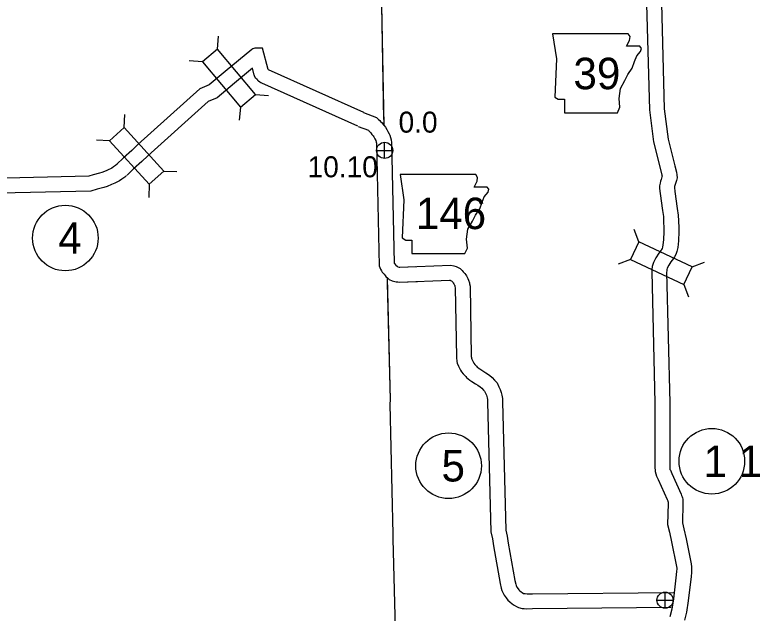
# Model space of a CAD drawing. Extents: x -939622 to -934222, y 1383701 to 1385301.
# Drawn here: x -935922.57 to -935877.6, y 1384027.18 to 1384063.32 of the extents above; entities that cross this region are included whole.
import ezdxf

# ---------------------------------------------------------------- set-up
doc = ezdxf.new("R2010")
doc.units = 0
for name, color, linetype in [('Level 10', 7, 'Continuous'), ('Level 2', 7, 'Continuous'), ('Level 20', 7, 'Continuous'), ('Level 21', 7, 'Continuous'), ('Level 25', 7, 'Continuous'), ('Level 26', 7, 'Continuous'), ('Level 27', 7, 'Continuous')]:
    doc.layers.add(name, color=color, linetype=linetype)

msp = doc.modelspace()

# ---------------------------------------------------------------- linework, layer by layer
at = {"layer": 'Level 10'}
for points in [[(-935884.455, 1384063.973), (-935884.28, 1384057.576), (-935884.022, 1384055.645), (-935883.611, 1384053.967), (-935883.519, 1384053.626), (-935883.51, 1384053.573), (-935883.517, 1384053.541), (-935883.569, 1384053.37), (-935883.607, 1384053.278), (-935883.632, 1384053.148), (-935883.675, 1384052.992), (-935883.666, 1384052.823), (-935883.626, 1384052.528), (-935883.489, 1384051.501), (-935883.435, 1384051.135), (-935883.42, 1384050.836), (-935883.408, 1384050.429), (-935883.405, 1384050.235), (-935883.421, 1384049.731), (-935883.456, 1384049.425), (-935883.489, 1384049.28), (-935883.514, 1384049.21), (-935883.548, 1384049.148), (-935883.574, 1384049.102), (-935883.709, 1384048.927), (-935883.897, 1384048.65), (-935884.037, 1384048.353), (-935884.115, 1384048.123), (-935884.129, 1384047.927), (-935884.138, 1384047.803), (-935883.951, 1384039.872), (-935883.953, 1384035.948), (-935883.936, 1384035.814), (-935883.927, 1384035.724), (-935883.898, 1384035.598), (-935883.844, 1384035.458), (-935883.749, 1384035.247), (-935883.202, 1384034.044), (-935883.173, 1384033.956), (-935883.158, 1384033.921), (-935883.153, 1384033.902), (-935883.152, 1384033.852), (-935883.151, 1384033.797), (-935883.18, 1384032.535)], [(-935883.555, 1384063.998), (-935883.381, 1384057.648), (-935883.136, 1384055.812), (-935882.739, 1384054.19), (-935882.64, 1384053.823), (-935882.611, 1384053.66), (-935882.608, 1384053.479), (-935882.646, 1384053.312), (-935882.72, 1384053.066), (-935882.74, 1384053.018), (-935882.754, 1384052.943), (-935882.768, 1384052.896), (-935882.734, 1384052.648), (-935882.597, 1384051.626), (-935882.538, 1384051.223), (-935882.52, 1384050.872), (-935882.508, 1384050.449), (-935882.505, 1384050.228), (-935882.522, 1384049.666), (-935882.567, 1384049.272), (-935882.624, 1384049.024), (-935882.691, 1384048.84), (-935882.763, 1384048.708), (-935882.824, 1384048.602), (-935882.979, 1384048.4), (-935883.113, 1384048.203), (-935883.201, 1384048.015), (-935883.226, 1384047.942), (-935883.232, 1384047.861), (-935883.238, 1384047.78), (-935883.051, 1384039.882), (-935883.052, 1384036.003), (-935883.042, 1384035.915), (-935883.037, 1384035.873), (-935883.034, 1384035.86), (-935883.013, 1384035.803), (-935882.929, 1384035.619), (-935882.362, 1384034.37), (-935882.334, 1384034.284), (-935882.299, 1384034.209), (-935882.285, 1384034.141), (-935882.262, 1384034.053), (-935882.253, 1384033.956), (-935882.252, 1384033.865), (-935882.251, 1384033.793), (-935882.278, 1384032.629)], [(-935901.504, 1384057.414), (-935907.271, 1384059.997), (-935907.287, 1384060.012), (-935907.623, 1384061.316), (-935908.096, 1384061.304), (-935908.212, 1384061.262), (-935908.276, 1384061.228), (-935909.886, 1384059.888), (-935910.846, 1384059.082), (-935911.406, 1384058.849), (-935915.147, 1384055.477), (-935915.524, 1384055.134)], [(-935901.872, 1384056.593), (-935907.666, 1384059.188), (-935907.729, 1384059.222), (-935907.789, 1384059.254), (-935907.869, 1384059.32), (-935907.902, 1384059.356), (-935907.916, 1384059.369), (-935907.934, 1384059.387), (-935907.959, 1384059.41), (-935908.041, 1384059.502), (-935908.111, 1384059.633), (-935908.117, 1384059.651), (-935908.132, 1384059.685), (-935908.236, 1384060.09), (-935909.309, 1384059.198), (-935910.372, 1384058.304), (-935910.917, 1384058.077), (-935914.542, 1384054.811), (-935914.918, 1384054.468)], [(-935901.524, 1384057.423), (-935900.751, 1384057.122), (-935900.623, 1384057.003), (-935900.556, 1384056.937), (-935900.498, 1384056.874), (-935900.412, 1384056.786), (-935900.355, 1384056.701), (-935900.339, 1384056.68), (-935900.311, 1384056.65), (-935900.212, 1384056.544), (-935900.132, 1384056.398), (-935900.109, 1384056.357), (-935900.055, 1384056.266), (-935899.99, 1384056.134), (-935899.946, 1384056.048), (-935899.907, 1384055.904), (-935899.858, 1384055.773), (-935899.845, 1384055.611), (-935899.682, 1384048.314), (-935899.681, 1384048.312), (-935899.661, 1384048.289), (-935899.601, 1384048.224), (-935899.586, 1384048.204), (-935899.495, 1384048.131), (-935899.467, 1384048.091), (-935899.465, 1384048.09), (-935899.386, 1384048.086), (-935899.341, 1384048.08), (-935898.385, 1384048.116)], [(-935901.524, 1384057.423), (-935900.751, 1384057.122), (-935900.623, 1384057.003), (-935900.556, 1384056.937), (-935900.498, 1384056.874), (-935900.412, 1384056.786), (-935900.355, 1384056.701), (-935900.339, 1384056.68), (-935900.311, 1384056.65), (-935900.212, 1384056.544), (-935900.132, 1384056.398), (-935900.109, 1384056.357), (-935900.055, 1384056.266), (-935899.99, 1384056.134), (-935899.946, 1384056.048), (-935899.907, 1384055.904), (-935899.858, 1384055.773), (-935899.845, 1384055.611), (-935899.682, 1384048.314), (-935899.681, 1384048.312), (-935899.661, 1384048.289), (-935899.601, 1384048.224), (-935899.586, 1384048.204), (-935899.495, 1384048.131), (-935899.467, 1384048.091), (-935899.465, 1384048.09), (-935899.386, 1384048.086), (-935899.341, 1384048.08), (-935896.252, 1384048.197), (-935896.076, 1384048.154), (-935895.941, 1384048.115), (-935895.86, 1384048.07), (-935895.707, 1384047.996), (-935895.582, 1384047.874), (-935895.509, 1384047.803), (-935895.417, 1384047.695), (-935895.362, 1384047.608), (-935895.325, 1384047.551), (-935895.273, 1384047.47), (-935895.237, 1384047.4), (-935895.188, 1384047.299), (-935895.141, 1384047.139), (-935895.127, 1384047.06), (-935895.102, 1384046.931), (-935895.026, 1384042.684), (-935895.023, 1384042.627), (-935895.023, 1384042.626), (-935895.008, 1384042.569), (-935895, 1384042.519), (-935894.98, 1384042.47), (-935894.943, 1384042.392), (-935894.897, 1384042.316), (-935894.878, 1384042.282), (-935894.81, 1384042.205), (-935894.778, 1384042.163), (-935894.711, 1384042.097), (-935894.662, 1384042.044), (-935894.624, 1384042.006), (-935894.618, 1384042.002), (-935894.51, 1384041.941), (-935894.274, 1384041.775), (-935894.144, 1384041.697), (-935893.928, 1384041.55), (-935893.761, 1384041.402), (-935893.628, 1384041.256), (-935893.472, 1384041.082), (-935893.359, 1384040.848), (-935893.282, 1384040.682), (-935893.219, 1384040.513), (-935893.18, 1384040.346), (-935893.149, 1384040.148), (-935893.146, 1384039.938), (-935892.95, 1384032.191)], [(-935901.851, 1384056.584), (-935901.238, 1384056.345), (-935901.202, 1384056.31), (-935901.151, 1384056.255), (-935901.114, 1384056.217), (-935901.091, 1384056.183), (-935901.028, 1384056.098), (-935900.965, 1384056.032), (-935900.948, 1384056.014), (-935900.917, 1384055.957), (-935900.885, 1384055.902), (-935900.847, 1384055.838), (-935900.794, 1384055.73), (-935900.79, 1384055.721), (-935900.765, 1384055.63), (-935900.745, 1384055.576), (-935900.744, 1384055.564), (-935900.579, 1384048.163), (-935900.513, 1384047.948), (-935900.451, 1384047.846), (-935900.407, 1384047.776), (-935900.335, 1384047.692), (-935900.291, 1384047.644), (-935900.233, 1384047.568), (-935900.175, 1384047.522), (-935900.056, 1384047.407), (-935899.974, 1384047.335), (-935899.798, 1384047.25), (-935899.649, 1384047.206), (-935899.554, 1384047.194), (-935899.466, 1384047.189), (-935899.379, 1384047.178), (-935898.268, 1384047.22)], [(-935901.851, 1384056.584), (-935901.238, 1384056.345), (-935901.202, 1384056.31), (-935901.151, 1384056.255), (-935901.114, 1384056.217), (-935901.091, 1384056.183), (-935901.028, 1384056.098), (-935900.965, 1384056.032), (-935900.948, 1384056.014), (-935900.917, 1384055.957), (-935900.885, 1384055.902), (-935900.847, 1384055.838), (-935900.794, 1384055.73), (-935900.79, 1384055.721), (-935900.765, 1384055.63), (-935900.745, 1384055.576), (-935900.744, 1384055.564), (-935900.579, 1384048.163), (-935900.513, 1384047.948), (-935900.451, 1384047.846), (-935900.407, 1384047.776), (-935900.335, 1384047.692), (-935900.291, 1384047.644), (-935900.233, 1384047.568), (-935900.175, 1384047.522), (-935900.056, 1384047.407), (-935899.974, 1384047.335), (-935899.798, 1384047.25), (-935899.649, 1384047.206), (-935899.554, 1384047.194), (-935899.466, 1384047.189), (-935899.379, 1384047.178), (-935896.343, 1384047.293), (-935896.309, 1384047.285), (-935896.287, 1384047.278), (-935896.272, 1384047.27), (-935896.231, 1384047.25), (-935896.21, 1384047.23), (-935896.168, 1384047.189), (-935896.144, 1384047.16), (-935896.119, 1384047.121), (-935896.082, 1384047.065), (-935896.055, 1384047.021), (-935896.041, 1384046.995), (-935896.029, 1384046.97), (-935896.02, 1384046.938), (-935896.013, 1384046.898), (-935896, 1384046.834), (-935895.926, 1384042.654), (-935895.92, 1384042.543), (-935895.907, 1384042.448), (-935895.89, 1384042.384), (-935895.872, 1384042.267), (-935895.8, 1384042.1), (-935895.738, 1384041.968), (-935895.673, 1384041.859), (-935895.613, 1384041.756), (-935895.509, 1384041.637), (-935895.455, 1384041.566), (-935895.359, 1384041.472), (-935895.31, 1384041.418), (-935895.221, 1384041.331), (-935895.123, 1384041.253), (-935894.99, 1384041.178), (-935894.765, 1384041.02), (-935894.629, 1384040.939), (-935894.482, 1384040.838), (-935894.394, 1384040.761), (-935894.295, 1384040.652), (-935894.226, 1384040.575), (-935894.172, 1384040.463), (-935894.113, 1384040.336), (-935894.083, 1384040.253), (-935894.064, 1384040.175), (-935894.048, 1384040.072), (-935894.046, 1384039.92), (-935893.848, 1384032.08)], [(-935915.524, 1384055.134), (-935916.023, 1384054.679), (-935916.433, 1384054.278)], [(-935914.918, 1384054.468), (-935915.405, 1384054.024), (-935915.804, 1384053.634)], [(-935916.403, 1384054.305), (-935916.498, 1384054.227), (-935916.627, 1384054.131), (-935916.725, 1384054.066), (-935916.807, 1384054.021), (-935916.909, 1384053.968), (-935917.072, 1384053.906), (-935917.325, 1384053.799), (-935917.465, 1384053.754), (-935917.853, 1384053.648)], [(-935917.855, 1384053.647), (-935918.118, 1384053.574), (-935925.627, 1384053.395)], [(-935915.833, 1384053.608), (-935915.945, 1384053.517), (-935916.11, 1384053.395), (-935916.257, 1384053.296), (-935916.381, 1384053.228), (-935916.541, 1384053.145), (-935916.737, 1384053.07), (-935917.011, 1384052.954), (-935917.209, 1384052.891), (-935917.616, 1384052.78)], [(-935917.614, 1384052.78), (-935917.985, 1384052.677), (-935923.46, 1384052.546)], [(-935883.18, 1384032.535), (-935883.071, 1384032.074), (-935882.943, 1384031.48), (-935882.647, 1384029.985), (-935882.63, 1384029.885), (-935882.629, 1384029.832), (-935882.641, 1384029.708), (-935882.66, 1384029.485), (-935882.827, 1384028.044), (-935882.928, 1384027.411), (-935883.039, 1384026.96)], [(-935882.278, 1384032.629), (-935882.193, 1384032.273), (-935882.061, 1384031.663), (-935881.762, 1384030.149), (-935881.731, 1384029.973), (-935881.728, 1384029.797), (-935881.745, 1384029.626), (-935881.764, 1384029.396), (-935881.935, 1384027.921), (-935882.045, 1384027.232), (-935882.165, 1384026.744)], [(-935893.848, 1384032.08), (-935893.754, 1384031.659), (-935893.695, 1384031.249), (-935893.284, 1384028.962), (-935893.219, 1384028.688), (-935893.175, 1384028.533), (-935893.109, 1384028.388), (-935893.033, 1384028.252), (-935892.915, 1384028.089), (-935892.811, 1384027.967), (-935892.696, 1384027.853), (-935892.559, 1384027.737), (-935892.431, 1384027.651), (-935892.305, 1384027.581), (-935892.181, 1384027.512), (-935891.957, 1384027.455), (-935891.836, 1384027.458), (-935891.706, 1384027.44), (-935891.324, 1384027.448), (-935882.959, 1384027.527)], [(-935892.95, 1384032.191), (-935892.868, 1384031.822), (-935892.806, 1384031.392), (-935892.402, 1384029.145), (-935892.348, 1384028.916), (-935892.327, 1384028.843), (-935892.304, 1384028.792), (-935892.274, 1384028.738), (-935892.207, 1384028.646), (-935892.15, 1384028.579), (-935892.087, 1384028.517), (-935892.016, 1384028.456), (-935891.961, 1384028.42), (-935891.868, 1384028.368), (-935891.85, 1384028.358), (-935891.783, 1384028.359), (-935891.653, 1384028.341), (-935891.339, 1384028.348), (-935882.82, 1384028.429)]]:
    msp.add_lwpolyline(points, dxfattribs=at)
at = {"layer": 'Level 2'}
for points in [[(-935901.062, 1384086.99), (-935900.831, 1384079.705), (-935900.835, 1384079.533), (-935900.662, 1384071.757), (-935900.645, 1384071.634), (-935900.44, 1384063.915), (-935900.314, 1384056.652)], [(-935901.058, 1384086.859), (-935900.831, 1384079.705), (-935900.835, 1384079.533), (-935900.662, 1384071.757), (-935900.645, 1384071.634), (-935900.44, 1384063.915), (-935900.32, 1384056.99)], [(-935900.108, 1384047.431), (-935899.924, 1384040.068), (-935899.939, 1384039.809), (-935899.764, 1384031.94)], [(-935900.101, 1384047.119), (-935899.924, 1384040.068), (-935899.939, 1384039.809), (-935899.764, 1384031.94)], [(-935899.764, 1384031.94), (-935899.753, 1384031.847), (-935899.755, 1384031.654), (-935899.563, 1384023.913), (-935899.567, 1384023.672), (-935899.396, 1384015.954), (-935890.924, 1384016.088), (-935890.528, 1384016.097), (-935883.047, 1384016.134), (-935882.708, 1384016.129), (-935879.069, 1384016.149)], [(-935899.764, 1384031.94), (-935899.753, 1384031.847), (-935899.755, 1384031.654), (-935899.563, 1384023.913), (-935899.567, 1384023.672), (-935899.396, 1384015.954), (-935890.924, 1384016.088), (-935890.528, 1384016.097), (-935883.047, 1384016.134), (-935882.708, 1384016.129), (-935879.33, 1384016.148)]]:
    msp.add_lwpolyline(points, dxfattribs=at)
at = {"layer": 'Level 20'}
for p, q in [((-935910.347, 1384061.24), (-935910.279, 1384062.029)), ((-935911.257, 1384060.476), (-935912.046, 1384060.545)), ((-935908.055, 1384058.512), (-935907.266, 1384058.443)), ((-935908.964, 1384057.747), (-935909.033, 1384056.958)), ((-935915.982, 1384056.518), (-935915.946, 1384057.309)), ((-935916.86, 1384055.718), (-935917.651, 1384055.754)), ((-935913.581, 1384053.884), (-935912.79, 1384053.848)), ((-935914.459, 1384053.084), (-935914.496, 1384052.293)), ((-935884.918, 1384049.611), (-935885.188, 1384050.355)), ((-935885.422, 1384048.535), (-935886.167, 1384048.265)), ((-935881.69, 1384048.1), (-935880.946, 1384048.37)), ((-935882.194, 1384047.024), (-935881.924, 1384046.279))]:
    msp.add_line(p, q, dxfattribs=at)
for points in [[(-935911.257, 1384060.476), (-935908.964, 1384057.747), (-935908.055, 1384058.512), (-935910.347, 1384061.24)], [(-935916.86, 1384055.718), (-935914.459, 1384053.084), (-935913.581, 1384053.884), (-935915.982, 1384056.518)], [(-935885.422, 1384048.535), (-935882.194, 1384047.024), (-935881.69, 1384048.1), (-935884.918, 1384049.611)]]:
    msp.add_lwpolyline(points, close=True, dxfattribs=at)
at = {"layer": 'Level 21'}
for points in [[(-935890.117, 1384062.179), (-935889.888, 1384060.657), (-935889.99, 1384058.347), (-935889.787, 1384058.221), (-935889.406, 1384058.221), (-935889.406, 1384057.409), (-935886.209, 1384057.409), (-935886.057, 1384057.738), (-935886.107, 1384058.271), (-935886.031, 1384058.88), (-935885.752, 1384059.363), (-935885.574, 1384059.718), (-935885.321, 1384060.098), (-935885.168, 1384060.505), (-935885.041, 1384060.834), (-935884.813, 1384061.114), (-935884.762, 1384061.291), (-935884.864, 1384061.418), (-935885.65, 1384061.418), (-935885.473, 1384061.773), (-935885.447, 1384062.002), (-935885.553, 1384062.177)], [(-935899.317, 1384053.674), (-935899.088, 1384052.152), (-935899.19, 1384049.842), (-935898.987, 1384049.716), (-935898.606, 1384049.716), (-935898.606, 1384048.904), (-935895.409, 1384048.904), (-935895.256, 1384049.233), (-935895.307, 1384049.766), (-935895.231, 1384050.375), (-935894.952, 1384050.858), (-935894.774, 1384051.213), (-935894.52, 1384051.593), (-935894.368, 1384052), (-935894.241, 1384052.329), (-935894.013, 1384052.609), (-935893.962, 1384052.786), (-935894.064, 1384052.913), (-935894.85, 1384052.913), (-935894.673, 1384053.268), (-935894.647, 1384053.497), (-935894.752, 1384053.672)]]:
    msp.add_lwpolyline(points, close=True, dxfattribs=at)
at = {"layer": 'Level 26'}
for p, q in [((-935900.255, 1384054.644), (-935900.255, 1384055.619)), ((-935900.255, 1384054.644), (-935900.255, 1384055.619)), ((-935900.743, 1384055.132), (-935899.768, 1384055.132)), ((-935900.743, 1384055.132), (-935899.768, 1384055.132)), ((-935883.332, 1384027.471), (-935883.332, 1384028.446)), ((-935883.819, 1384027.958), (-935882.844, 1384027.958))]:
    msp.add_line(p, q, dxfattribs=at)
for centre in [(-935900.255, 1384055.132), (-935900.255, 1384055.132), (-935883.332, 1384027.958)]:
    msp.add_circle(centre, 0.487, dxfattribs=at)
at = {"layer": 'Level 27'}
for centre in [(-935919.528, 1384049.836), (-935880.509, 1384036.35), (-935896.398, 1384036.078)]:
    msp.add_circle(centre, 1.98, dxfattribs=at)

# ---------------------------------------------------------------- texts
at = {"layer": 'Level 21'}
for s, p in [('39', (-935888.859, 1384058.827)), ('146', (-935898.373, 1384050.375))]:
    msp.add_text(s, height=1.9008, dxfattribs=at).set_placement(p)
at = {"layer": 'Level 25'}
for s, p in [('0.0', (-935899.416, 1384056.204)), ('10.10', (-935904.907, 1384053.507))]:
    msp.add_text(s, height=1.2672, dxfattribs=at).set_placement(p)
at = {"layer": 'Level 27'}
for s, height, p in [('4', 1.901, (-935919.953, 1384048.886)), ('5', 1.901, (-935896.823, 1384035.128)), ('1 1', 1.9008, (-935881.005, 1384035.4))]:
    msp.add_text(s, height=height, dxfattribs=at).set_placement(p)

doc.saveas('drawing.dxf')
